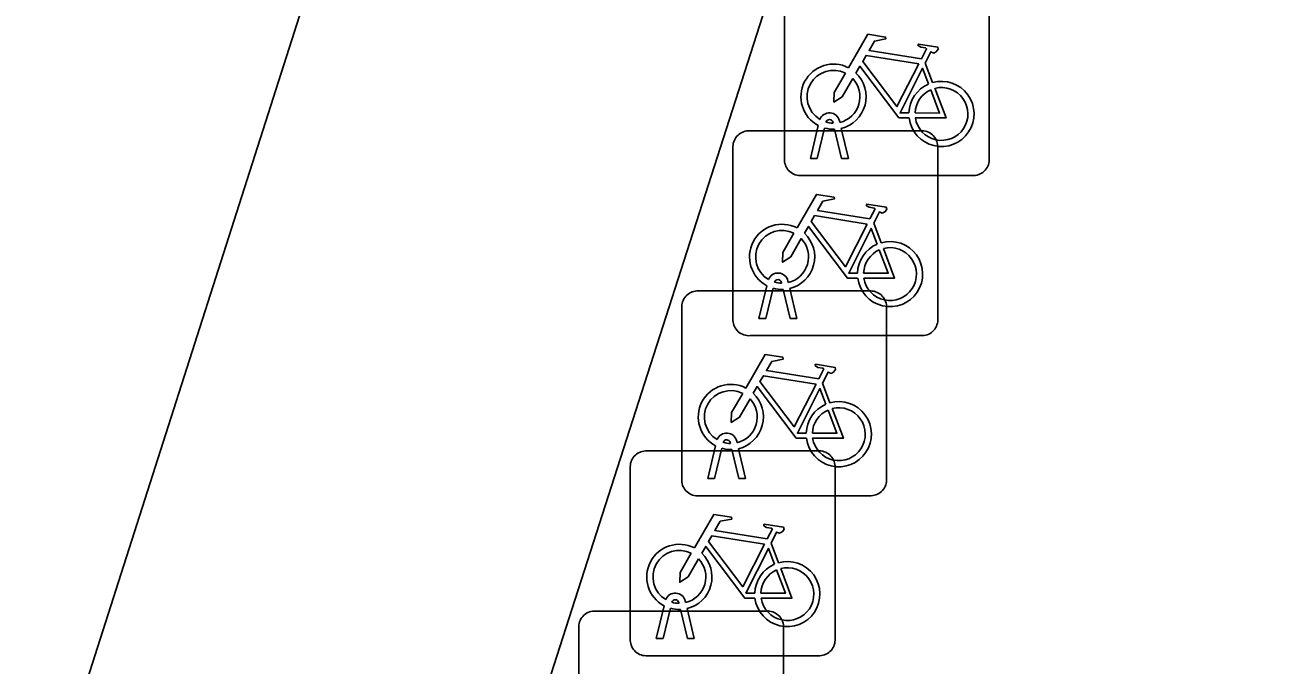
# Model space of a CAD drawing. Extents: x 161087 to 161922, y 382574 to 383873.
# Drawn here: x 161132.43 to 161138.48, y 383444.61 to 383447.73 of the extents above; entities that cross this region are included whole.
import ezdxf

# ---------------------------------------------------------------- set-up
doc = ezdxf.new("R2010")
doc.units = 0
doc.layers.add('IMGEO_Fietsenrek', color=7, linetype='Continuous')
doc.layers.add('IMGEO_Fietspad_gesloten', color=7, linetype='Continuous')

msp = doc.modelspace()

# ---------------------------------------------------------------- linework, layer by layer
at = {"layer": 'IMGEO_Fietsenrek'}
for p, q in [((161136.1305, 383447.0699), (161136.1305, 383447.9108)), ((161136.1305, 383447.9108), (161136.1305, 383447.0699)), ((161137.1295, 383447.9201), (161137.1295, 383447.0792)), ((161137.1295, 383447.0792), (161137.1295, 383447.9201)), ((161136.8172, 383447.5442), (161136.8535, 383447.449)), ((161136.2575, 383447.0793), (161136.2958, 383447.2393)), ((161136.3679, 383447.2509), (161136.3669, 383447.2552)), ((161136.3986, 383447.2624), (161136.4004, 383447.2545)), ((161135.9539, 383447.2135), (161136.7948, 383447.2135)), ((161136.7948, 383447.2135), (161135.9539, 383447.2135)), ((161136.3262, 383447.2271), (161136.2909, 383447.0793)), ((161136.409, 383447.0793), (161136.3751, 383447.221)), ((161136.4074, 383447.2253), (161136.4424, 383447.0793)), ((161135.8795, 383446.2889), (161135.8795, 383447.1298)), ((161135.8795, 383447.1298), (161135.8795, 383446.2889)), ((161136.8785, 383447.1391), (161136.8785, 383446.2982)), ((161136.8785, 383446.2982), (161136.8785, 383447.1391)), ((161136.2909, 383447.0793), (161136.2575, 383447.0793)), ((161136.4424, 383447.0793), (161136.409, 383447.0793)), ((161137.0551, 383446.9955), (161136.2142, 383446.9955)), ((161136.2142, 383446.9955), (161137.0551, 383446.9955)), ((161136.5662, 383446.7632), (161136.6025, 383446.668)), ((161136.0065, 383446.2983), (161136.0448, 383446.4583)), ((161136.1169, 383446.4699), (161136.1159, 383446.4742)), ((161136.1476, 383446.4814), (161136.1494, 383446.4735)), ((161135.7039, 383446.4325), (161136.5448, 383446.4325)), ((161136.5448, 383446.4325), (161135.7039, 383446.4325)), ((161136.0752, 383446.4461), (161136.0399, 383446.2983)), ((161136.158, 383446.2983), (161136.1241, 383446.44)), ((161136.1564, 383446.4443), (161136.1914, 383446.2983)), ((161135.6295, 383445.5079), (161135.6295, 383446.3488)), ((161135.6295, 383446.3488), (161135.6295, 383445.5079)), ((161136.6285, 383446.3581), (161136.6285, 383445.5172)), ((161136.6285, 383445.5172), (161136.6285, 383446.3581)), ((161136.0399, 383446.2983), (161136.0065, 383446.2983)), ((161136.1914, 383446.2983), (161136.158, 383446.2983)), ((161136.8041, 383446.2145), (161135.9632, 383446.2145)), ((161135.9632, 383446.2145), (161136.8041, 383446.2145)), ((161136.3162, 383445.9822), (161136.3525, 383445.887)), ((161135.7565, 383445.5173), (161135.7948, 383445.6773)), ((161135.8252, 383445.6651), (161135.7899, 383445.5173)), ((161135.8669, 383445.6889), (161135.8659, 383445.6932)), ((161135.8976, 383445.7004), (161135.8994, 383445.6925)), ((161135.9064, 383445.6633), (161135.9414, 383445.5173)), ((161135.4529, 383445.6525), (161136.2938, 383445.6525)), ((161136.2938, 383445.6525), (161135.4529, 383445.6525)), ((161135.908, 383445.5173), (161135.8741, 383445.659)), ((161135.3785, 383444.7279), (161135.3785, 383445.5688)), ((161135.3785, 383445.5688), (161135.3785, 383444.7279)), ((161136.3775, 383445.5781), (161136.3775, 383444.7372)), ((161136.3775, 383444.7372), (161136.3775, 383445.5781)), ((161135.7899, 383445.5173), (161135.7565, 383445.5173)), ((161135.9414, 383445.5173), (161135.908, 383445.5173)), ((161136.5541, 383445.4335), (161135.7132, 383445.4335)), ((161135.7132, 383445.4335), (161136.5541, 383445.4335)), ((161136.0652, 383445.2022), (161136.1015, 383445.107)), ((161135.5055, 383444.7373), (161135.5438, 383444.8973)), ((161135.5742, 383444.8851), (161135.5389, 383444.7373)), ((161135.6159, 383444.9089), (161135.6149, 383444.9132)), ((161135.657, 383444.7373), (161135.6231, 383444.879)), ((161135.6466, 383444.9204), (161135.6484, 383444.9125)), ((161135.6554, 383444.8833), (161135.6904, 383444.7373)), ((161135.2019, 383444.8715), (161136.0428, 383444.8715)), ((161136.0428, 383444.8715), (161135.2019, 383444.8715)), ((161135.1275, 383443.9469), (161135.1275, 383444.7878)), ((161135.1275, 383444.7878), (161135.1275, 383443.9469)), ((161136.1265, 383444.7971), (161136.1265, 383443.9562)), ((161136.1265, 383443.9562), (161136.1265, 383444.7971)), ((161135.5389, 383444.7373), (161135.5055, 383444.7373)), ((161135.6904, 383444.7373), (161135.657, 383444.7373)), ((161136.3031, 383444.6535), (161135.4622, 383444.6535)), ((161135.4622, 383444.6535), (161136.3031, 383444.6535))]:
    msp.add_line(p, q, dxfattribs=at)
for points in [[(161136.4431, 383447.5212), (161136.5378, 383447.6847), (161136.624, 383447.6709), (161136.6257, 383447.6622), (161136.5696, 383447.6513), (161136.5434, 383447.606), (161136.7986, 383447.5652)], [(161136.7986, 383447.5652), (161136.8236, 383447.614), (161136.8185, 383447.618), (161136.7953, 383447.6217), (161136.7826, 383447.6292), (161136.7816, 383447.6323), (161136.7838, 383447.6369), (161136.8786, 383447.6218), (161136.8809, 383447.6115), (161136.8715, 383447.5991), (161136.8591, 383447.5927), (161136.8446, 383447.5989), (161136.8172, 383447.5442)], [(161136.7857, 383447.54), (161136.5289, 383447.581), (161136.5122, 383447.5522), (161136.6792, 383447.3319), (161136.7857, 383447.54)], [(161136.4638, 383447.4687), (161136.4122, 383447.3795), (161136.3723, 383447.3535), (161136.3735, 383447.401), (161136.428, 383447.4952)], [(161136.7388, 383447.2765), (161136.6891, 383447.2766), (161136.4984, 383447.5283), (161136.4794, 383447.4955)], [(161136.8337, 383447.442), (161136.8044, 383447.5188), (161136.695, 383447.3007), (161136.7377, 383447.3006)], [(161136.8642, 383447.4208), (161136.9192, 383447.2762), (161136.7691, 383447.2765)], [(161136.7677, 383447.3005), (161136.8876, 383447.3003), (161136.8444, 383447.4139)], [(161136.1921, 383446.7402), (161136.2868, 383446.9037), (161136.373, 383446.8899), (161136.3747, 383446.8812), (161136.3186, 383446.8703), (161136.2924, 383446.825), (161136.5476, 383446.7842)], [(161136.5476, 383446.7842), (161136.5726, 383446.833), (161136.5675, 383446.837), (161136.5443, 383446.8407), (161136.5316, 383446.8482), (161136.5306, 383446.8513), (161136.5328, 383446.8559), (161136.6276, 383446.8408), (161136.6299, 383446.8305), (161136.6205, 383446.8181), (161136.6081, 383446.8117), (161136.5936, 383446.8179), (161136.5662, 383446.7632)], [(161136.5347, 383446.759), (161136.2779, 383446.8), (161136.2612, 383446.7712), (161136.4282, 383446.5509), (161136.5347, 383446.759)], [(161136.2128, 383446.6877), (161136.1612, 383446.5985), (161136.1213, 383446.5725), (161136.1225, 383446.62), (161136.177, 383446.7142)], [(161136.4878, 383446.4955), (161136.4381, 383446.4956), (161136.2474, 383446.7473), (161136.2284, 383446.7145)], [(161136.5827, 383446.661), (161136.5534, 383446.7378), (161136.444, 383446.5197), (161136.4867, 383446.5196)], [(161136.5167, 383446.5195), (161136.6366, 383446.5193), (161136.5934, 383446.6329)], [(161136.6132, 383446.6398), (161136.6682, 383446.4952), (161136.5181, 383446.4955)], [(161135.9421, 383445.9592), (161136.0368, 383446.1227), (161136.123, 383446.1089), (161136.1247, 383446.1002), (161136.0686, 383446.0893), (161136.0424, 383446.044), (161136.2976, 383446.0032)], [(161136.2976, 383446.0032), (161136.3226, 383446.052), (161136.3175, 383446.056), (161136.2943, 383446.0597), (161136.2816, 383446.0672), (161136.2806, 383446.0703), (161136.2828, 383446.0749), (161136.3776, 383446.0598), (161136.3799, 383446.0495), (161136.3705, 383446.0371), (161136.3581, 383446.0307), (161136.3436, 383446.0369), (161136.3162, 383445.9822)], [(161136.2378, 383445.7145), (161136.1881, 383445.7146), (161135.9974, 383445.9663), (161135.9784, 383445.9335)], [(161136.2847, 383445.978), (161136.0279, 383446.019), (161136.0112, 383445.9902), (161136.1782, 383445.7699), (161136.2847, 383445.978)], [(161135.9628, 383445.9067), (161135.9112, 383445.8175), (161135.8713, 383445.7915), (161135.8725, 383445.839), (161135.927, 383445.9332)], [(161136.3327, 383445.88), (161136.3034, 383445.9568), (161136.194, 383445.7387), (161136.2367, 383445.7386)], [(161136.2667, 383445.7385), (161136.3866, 383445.7383), (161136.3434, 383445.8519)], [(161136.3632, 383445.8588), (161136.4182, 383445.7142), (161136.2681, 383445.7145)], [(161135.6911, 383445.1792), (161135.7858, 383445.3427), (161135.872, 383445.3289), (161135.8737, 383445.3202), (161135.8176, 383445.3093), (161135.7914, 383445.264), (161136.0466, 383445.2232)], [(161136.0337, 383445.198), (161135.7769, 383445.239), (161135.7602, 383445.2102), (161135.9272, 383444.9899), (161136.0337, 383445.198)], [(161136.0466, 383445.2232), (161136.0716, 383445.272), (161136.0665, 383445.276), (161136.0433, 383445.2797), (161136.0306, 383445.2872), (161136.0296, 383445.2903), (161136.0318, 383445.2949), (161136.1266, 383445.2798), (161136.1289, 383445.2695), (161136.1195, 383445.2571), (161136.1071, 383445.2507), (161136.0926, 383445.2569), (161136.0652, 383445.2022)], [(161135.9868, 383444.9345), (161135.9371, 383444.9346), (161135.7464, 383445.1863), (161135.7274, 383445.1535)], [(161135.7118, 383445.1267), (161135.6602, 383445.0375), (161135.6203, 383445.0115), (161135.6215, 383445.059), (161135.676, 383445.1532)], [(161136.0817, 383445.1), (161136.0524, 383445.1768), (161135.943, 383444.9587), (161135.9857, 383444.9586)], [(161136.0157, 383444.9585), (161136.1356, 383444.9583), (161136.0924, 383445.0719)], [(161136.1122, 383445.0788), (161136.1672, 383444.9342), (161136.0171, 383444.9345)]]:
    msp.add_lwpolyline(points, dxfattribs=at)
for centre, radius, start, end in [((161136.3701, 383447.3799), 0.159, 62.67661, 242.13685), ((161136.3701, 383447.3799), 0.129, 63.31916, 238.90302), ((161136.3701, 383447.3799), 0.159, 283.5766, 46.60424), ((161136.3701, 383447.3799), 0.129, 283.60429, 43.43025), ((161136.8967, 383447.2959), 0.159, 113.3408, 178.32165), ((161136.8967, 383447.2959), 0.159, 187.0065, 105.77075), ((161136.8967, 383447.2959), 0.129, 188.67146, 104.58832), ((161136.8967, 383447.2959), 0.129, 113.92302, 177.95563), ((161136.3499, 383447.2513), 0.0499, 12.8025, 158.69338), ((161136.3499, 383447.2513), 0.0174, 12.8025, 163.45023), ((161136.3701, 383447.3799), 0.129, 253.41502, 269.02044), ((161135.9572, 383447.1356), 0.0779, 92.4484, 184.28452), ((161135.9572, 383447.1356), 0.0779, 92.4484, 184.28452), ((161136.3701, 383447.3799), 0.159, 253.99666, 271.78671), ((161136.8006, 383447.1358), 0.0779, 2.4484, 94.28452), ((161136.8006, 383447.1358), 0.0779, 2.4484, 94.28452), ((161136.2084, 383447.0732), 0.0779, 182.4484, 274.28452), ((161136.2084, 383447.0732), 0.0779, 182.4484, 274.28452), ((161137.0518, 383447.0734), 0.0779, 272.4484, 4.28452), ((161137.0518, 383447.0734), 0.0779, 272.4484, 4.28452), ((161136.1191, 383446.5989), 0.159, 62.67661, 242.13685), ((161136.1191, 383446.5989), 0.129, 63.31916, 238.90302), ((161136.1191, 383446.5989), 0.159, 283.5766, 46.60424), ((161136.1191, 383446.5989), 0.129, 283.60429, 43.43025), ((161136.6457, 383446.5149), 0.159, 113.3408, 178.32165), ((161136.6457, 383446.5149), 0.159, 187.0065, 105.77075), ((161136.6457, 383446.5149), 0.129, 113.92302, 177.95563), ((161136.6457, 383446.5149), 0.129, 188.67146, 104.58832), ((161136.0989, 383446.4703), 0.0499, 12.8025, 158.69338), ((161136.0989, 383446.4703), 0.0174, 12.8025, 163.45023), ((161136.1191, 383446.5989), 0.129, 253.41502, 269.02044), ((161135.7072, 383446.3546), 0.0779, 92.4484, 184.28452), ((161135.7072, 383446.3546), 0.0779, 92.4484, 184.28452), ((161136.1191, 383446.5989), 0.159, 253.99666, 271.78671), ((161136.5506, 383446.3548), 0.0779, 2.4484, 94.28452), ((161136.5506, 383446.3548), 0.0779, 2.4484, 94.28452), ((161135.9574, 383446.2922), 0.0779, 182.4484, 274.28452), ((161135.9574, 383446.2922), 0.0779, 182.4484, 274.28452), ((161136.8008, 383446.2924), 0.0779, 272.4484, 4.28452), ((161136.8008, 383446.2924), 0.0779, 272.4484, 4.28452), ((161135.8691, 383445.8179), 0.159, 62.67661, 242.13685), ((161135.8691, 383445.8179), 0.129, 63.31916, 238.90302), ((161135.8691, 383445.8179), 0.129, 283.60429, 43.43025), ((161135.8691, 383445.8179), 0.159, 283.5766, 46.60424), ((161136.3957, 383445.7339), 0.159, 113.3408, 178.32165), ((161136.3957, 383445.7339), 0.159, 187.0065, 105.77075), ((161136.3957, 383445.7339), 0.129, 113.92302, 177.95563), ((161136.3957, 383445.7339), 0.129, 188.67146, 104.58832), ((161135.8489, 383445.6893), 0.0499, 12.8025, 158.69338), ((161135.8691, 383445.8179), 0.159, 253.99666, 271.78671), ((161135.8489, 383445.6893), 0.0174, 12.8025, 163.45023), ((161135.8691, 383445.8179), 0.129, 253.41502, 269.02044), ((161135.4562, 383445.5746), 0.0779, 92.4484, 184.28452), ((161135.4562, 383445.5746), 0.0779, 92.4484, 184.28452), ((161136.2996, 383445.5748), 0.0779, 2.4484, 94.28452), ((161136.2996, 383445.5748), 0.0779, 2.4484, 94.28452), ((161135.7074, 383445.5112), 0.0779, 182.4484, 274.28452), ((161135.7074, 383445.5112), 0.0779, 182.4484, 274.28452), ((161136.5508, 383445.5114), 0.0779, 272.4484, 4.28452), ((161136.5508, 383445.5114), 0.0779, 272.4484, 4.28452), ((161135.6181, 383445.0379), 0.159, 62.67661, 242.13685), ((161135.6181, 383445.0379), 0.129, 63.31916, 238.90302), ((161135.6181, 383445.0379), 0.129, 283.60429, 43.43025), ((161135.6181, 383445.0379), 0.159, 283.5766, 46.60424), ((161136.1447, 383444.9539), 0.159, 113.3408, 178.32165), ((161136.1447, 383444.9539), 0.159, 187.0065, 105.77075), ((161136.1447, 383444.9539), 0.129, 113.92302, 177.95563), ((161136.1447, 383444.9539), 0.129, 188.67146, 104.58832), ((161135.5979, 383444.9093), 0.0499, 12.8025, 158.69338), ((161135.6181, 383445.0379), 0.159, 253.99666, 271.78671), ((161135.5979, 383444.9093), 0.0174, 12.8025, 163.45023), ((161135.6181, 383445.0379), 0.129, 253.41502, 269.02044), ((161135.2052, 383444.7936), 0.0779, 92.4484, 184.28452), ((161135.2052, 383444.7936), 0.0779, 92.4484, 184.28452), ((161136.0486, 383444.7938), 0.0779, 2.4484, 94.28452), ((161136.0486, 383444.7938), 0.0779, 2.4484, 94.28452), ((161135.4564, 383444.7312), 0.0779, 182.4484, 274.28452), ((161135.4564, 383444.7312), 0.0779, 182.4484, 274.28452), ((161136.2998, 383444.7314), 0.0779, 272.4484, 4.28452), ((161136.2998, 383444.7314), 0.0779, 272.4484, 4.28452)]:
    msp.add_arc(centre, radius, start, end, dxfattribs=at)
at = {"layer": 'IMGEO_Fietspad_gesloten'}
for points in [[(161105.564, 383352.758), (161112.902, 383375.733), (161128.554, 383424.564), (161148.54, 383486.658)], [(161118.23, 383399.279), (161126.242, 383424.257), (161134.175, 383449.057)]]:
    msp.add_lwpolyline(points, dxfattribs=at)

doc.saveas('drawing.dxf')
